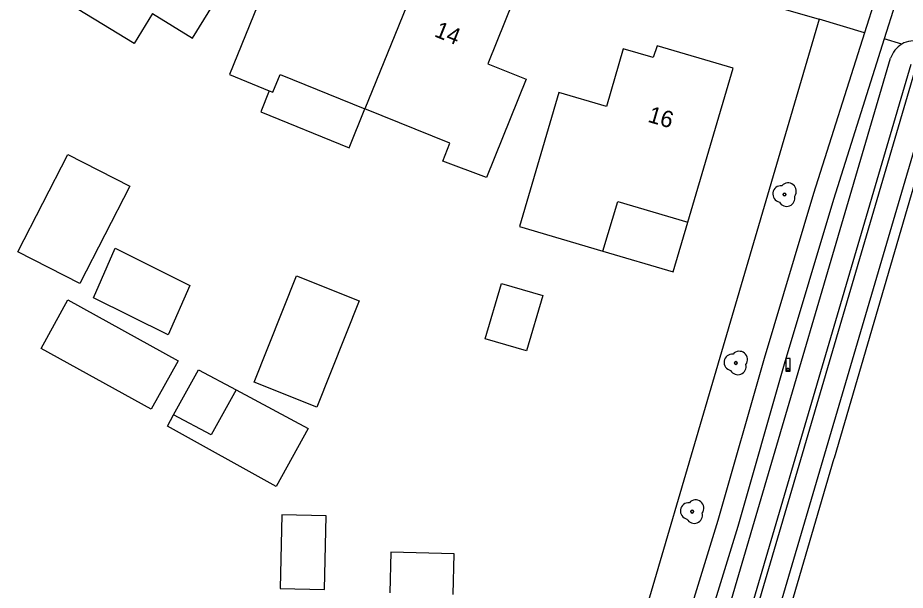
# Model space of a CAD drawing. Extents: x 194485 to 197793, y 468269 to 470822.
# Drawn here: x 197520.1 to 197584.4, y 468477.4 to 468518.9 of the extents above; entities that cross this region are included whole.
import ezdxf

# ---------------------------------------------------------------- set-up
doc = ezdxf.new("R2010")
doc.units = 0
for name, color, linetype in [('BGT grensvlak begroeid terreindeel', 7, 'Continuous'), ('BGT grensvlak begroeid terreindeel LR', 7, 'Continuous'), ('BGT grensvlak gebouwinstallatie plus 1', 7, 'Continuous'), ('BGT grensvlak onbegroeid terreindeel', 7, 'Continuous'), ('BGT grensvlak pand op maaiveld', 7, 'Continuous'), ('BGT grensvlak pand op maaiveld LR', 7, 'Continuous'), ('BGT grensvlak waterdeel', 7, 'Continuous'), ('BGT grensvlak wegdeel', 7, 'Continuous'), ('BGT puntobject paal lichtmast', 7, 'Continuous'), ('BGT puntobject vegetatieobject boom', 7, 'Continuous'), ('BGT tekst huisnummerreeks', 7, 'Continuous')]:
    doc.layers.add(name, color=color, linetype=linetype)

msp = doc.modelspace()

# ---------------------------------------------------------------- linework, layer by layer
at = {"layer": 'BGT grensvlak begroeid terreindeel'}
for p, q in [((197567.863, 468463.365), (197583.32, 468516.002)), ((197586.702, 468515.096), (197571.222, 468462.379))]:
    msp.add_line(p, q, dxfattribs=at)
for centre, radius, start, end in [((197585.294, 468515.274), 2.104, 123.33038, 159.75819), ((197585, 468515.51), 1.749, 26.95506, 119.52924)]:
    msp.add_arc(centre, radius, start, end, dxfattribs=at)
at = {"layer": 'BGT grensvlak begroeid terreindeel LR'}
for p, q in [((197581.433, 468517.846), (197578.158, 468518.831)), ((197584.138, 468517.032), (197582.87, 468517.413))]:
    msp.add_line(p, q, dxfattribs=at)
at = {"layer": 'BGT grensvlak gebouwinstallatie plus 1'}
for points in [[(197529.829, 468519.242), (197528.489, 468517.068), (197522.703, 468520.634)], [(197538.283, 468513.639), (197537.666, 468512.115), (197544.085, 468509.516), (197545.224, 468512.329)], [(197562.469, 468502.01), (197567.567, 468500.506), (197568.624, 468504.112)], [(197527.107, 468502.224), (197532.522, 468499.534), (197530.959, 468495.937), (197525.545, 468498.627), (197527.107, 468502.224)], [(197558.108, 468498.788), (197556.939, 468494.773), (197553.945, 468495.645), (197555.114, 468499.66), (197558.108, 468498.788)], [(197523.689, 468498.475), (197531.676, 468494.058), (197529.733, 468490.546), (197521.747, 468494.963), (197523.689, 468498.475)], [(197535.881, 468491.958), (197541.112, 468489.157), (197538.788, 468484.951), (197530.902, 468489.328), (197531.35, 468490.138)], [(197551.623, 468477.121), (197551.697, 468480.056), (197547.096, 468480.171), (197547.023, 468477.236)]]:
    msp.add_lwpolyline(points, dxfattribs=at)
at = {"layer": 'BGT grensvlak onbegroeid terreindeel'}
for p, q in [((197567.694, 468521.859), (197578.158, 468518.831)), ((197578.158, 468518.831), (197569.641, 468489.844)), ((197569.641, 468489.844), (197560.797, 468459.74)), ((197570.318, 468456.687), (197579.244, 468486.99))]:
    msp.add_line(p, q, dxfattribs=at)
msp.add_lwpolyline([(197579.244, 468486.99), (197579.252, 468487.019), (197587.728, 468515.952)], dxfattribs=at)
at = {"layer": 'BGT grensvlak pand op maaiveld'}
for points in [[(197529.829, 468519.242), (197532.735, 468517.467), (197536.639, 468523.828)], [(197549.485, 468522.859), (197555.994, 468520.224), (197554.122, 468515.598), (197556.914, 468514.49), (197554.045, 468507.365), (197550.868, 468508.533), (197551.377, 468509.838), (197545.224, 468512.329)], [(197538.304, 468521.986), (197535.398, 468514.817), (197538.283, 468513.639)], [(197568.624, 468504.112), (197571.905, 468515.287), (197566.397, 468516.9), (197566.124, 468516.063), (197563.952, 468516.695), (197562.724, 468512.51), (197559.286, 468513.52), (197556.433, 468503.795), (197562.469, 468502.01)], [(197538.283, 468513.639), (197538.543, 468513.533), (197539.07, 468514.82), (197545.224, 468512.329)], [(197528.171, 468506.732), (197524.547, 468499.667), (197520.057, 468501.97), (197523.681, 468509.035), (197528.171, 468506.732)], [(197562.469, 468502.01), (197563.552, 468505.603), (197568.624, 468504.112)], [(197537.196, 468492.515), (197540.27, 468500.219), (197544.813, 468498.406), (197541.739, 468490.702), (197537.196, 468492.515)], [(197531.35, 468490.138), (197533.162, 468493.414), (197535.881, 468491.958)], [(197535.881, 468491.958), (197534.069, 468488.682), (197531.35, 468490.138)], [(197539.204, 468482.882), (197539.077, 468477.555), (197542.288, 468477.478), (197542.415, 468482.805), (197539.204, 468482.882)]]:
    msp.add_lwpolyline(points, dxfattribs=at)
at = {"layer": 'BGT grensvlak pand op maaiveld LR'}
msp.add_line((197549.485, 468522.859), (197545.224, 468512.329), dxfattribs=at)
at = {"layer": 'BGT grensvlak waterdeel'}
for p, q in [((197569.351, 468462.929), (197584.807, 468515.565)), ((197585.191, 468515.453), (197569.734, 468462.816))]:
    msp.add_line(p, q, dxfattribs=at)
at = {"layer": 'BGT grensvlak wegdeel'}
for p, q in [((197582.239, 468520.391), (197581.433, 468517.846)), ((197583.667, 468519.931), (197582.87, 468517.413))]:
    msp.add_line(p, q, dxfattribs=at)
for points in [[(197581.433, 468517.846), (197577.749, 468506.202), (197574.169, 468494.232), (197570.804, 468482.478), (197566.434, 468468.258), (197563.634, 468459.015)], [(197582.87, 468517.413), (197579.182, 468505.761), (197575.609, 468493.81), (197572.242, 468482.051), (197567.869, 468467.82), (197565.057, 468458.538)]]:
    msp.add_lwpolyline(points, dxfattribs=at)
at = {"layer": 'BGT puntobject paal lichtmast'}
for points in [[(197576.041, 468494.218), (197575.741, 468494.218), (197575.741, 468493.318), (197575.891, 468493.318)], [(197575.891, 468493.318), (197576.041, 468493.318), (197576.041, 468494.218)]]:
    msp.add_lwpolyline(points, dxfattribs=at)
for start, end in [(0, 180), (0, 180), (180, 0), (180, 270), (270, 0)]:
    msp.add_arc((197575.891, 468493.418), 0.1, start, end, dxfattribs=at)
at = {"layer": 'BGT puntobject vegetatieobject boom'}
for centre in [(197575.642, 468506.114), (197572.109, 468493.9), (197568.941, 468483.121)]:
    msp.add_circle(centre, 0.1, dxfattribs=at)
for centre, radius, start, end in [((197575.392, 468506.164), 0.6, 85.13702, 257.75442), ((197575.892, 468506.364), 0.6, 323.54458, 138.4658), ((197575.792, 468505.864), 0.6, 208.50578, 13.83556), ((197575.642, 468506.114), 0.1, 0, 180), ((197575.642, 468506.114), 0.1, 180, 0), ((197571.859, 468493.95), 0.6, 85.13702, 257.75442), ((197572.359, 468494.15), 0.6, 323.54458, 138.4658), ((197572.259, 468493.65), 0.6, 208.50578, 13.83556), ((197572.109, 468493.9), 0.1, 0, 180), ((197572.109, 468493.9), 0.1, 180, 0), ((197568.691, 468483.171), 0.6, 85.13702, 257.75442), ((197569.191, 468483.371), 0.6, 323.54458, 138.4658), ((197569.091, 468482.871), 0.6, 208.50578, 13.83556), ((197568.941, 468483.121), 0.1, 0, 180), ((197568.941, 468483.121), 0.1, 180, 0)]:
    msp.add_arc(centre, radius, start, end, dxfattribs=at)

# ---------------------------------------------------------------- texts
at = {"layer": 'BGT tekst huisnummerreeks'}
for s, rotation, p in [('14', 338, (197550.188, 468517.612)), ('16', 343.8, (197565.663, 468511.406))]:
    msp.add_text(s, height=1.2, rotation=rotation, dxfattribs=at).set_placement(p)

doc.saveas('drawing.dxf')
